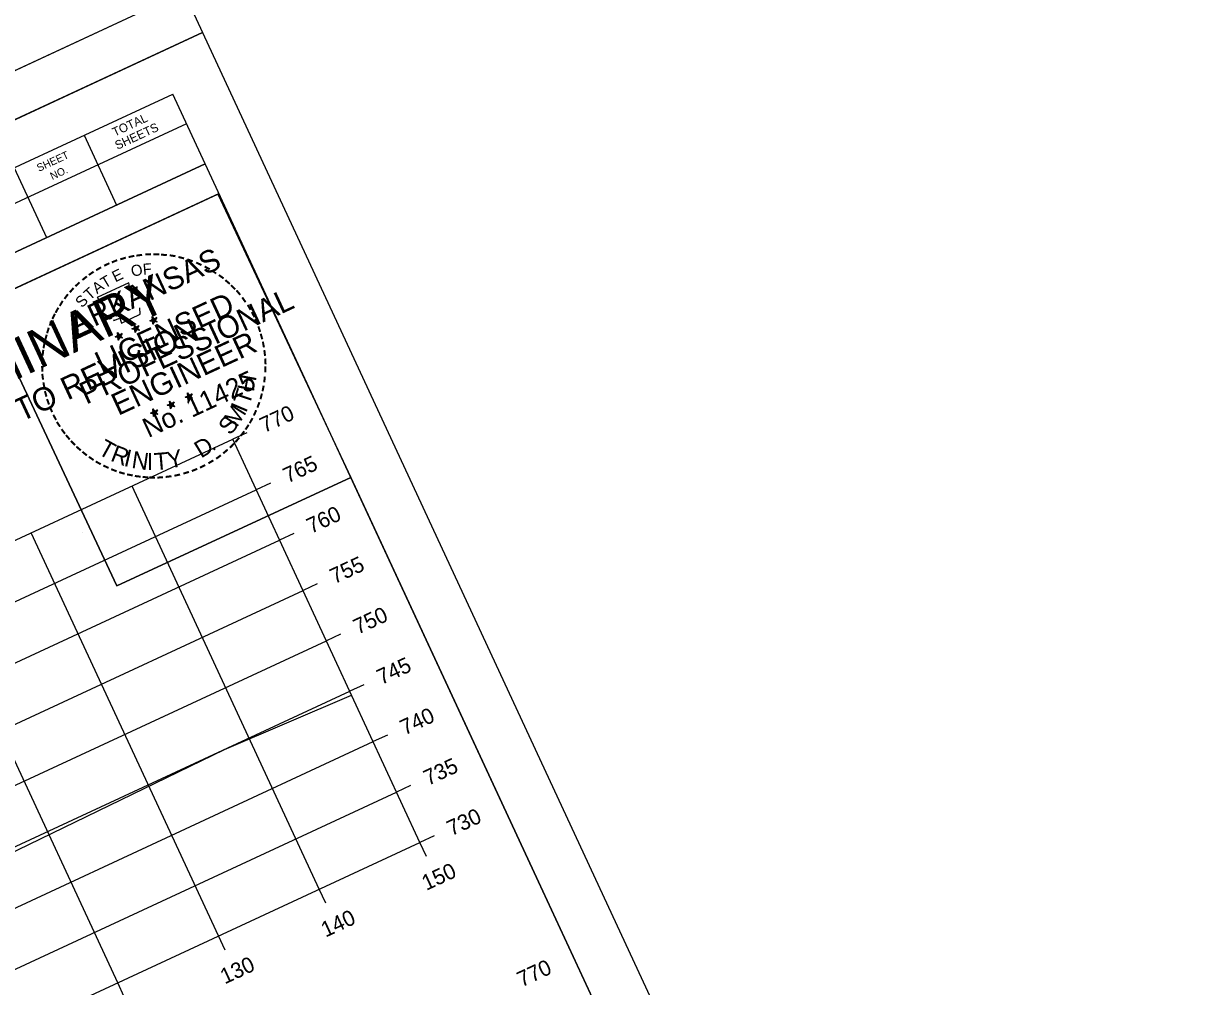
# Model space of a CAD drawing. Extents: x 1354696 to 1366163, y 660729 to 670380.
# Drawn here: x 1355072 to 1355177.9, y 665120.9 to 665207.6 of the extents above; entities that cross this region are included whole.
import ezdxf

# ---------------------------------------------------------------- set-up
doc = ezdxf.new("R2010")
doc.units = 0
for name, color, linetype in [('R_Axis', 7, 'Continuous'), ('R_Axis Annot', 7, 'Continuous'), ('R_Border', 7, 'Continuous'), ('R_Border PE', 7, 'Continuous'), ('R_Border Prem', 7, 'Continuous'), ('R_Exist Surface', 7, 'Continuous'), ('R_Grid', 7, 'Continuous'), ('R_No Plot', 7, 'Continuous')]:
    doc.layers.add(name, color=color, linetype=linetype)

msp = doc.modelspace()

# ---------------------------------------------------------------- linework, layer by layer
at = {"layer": 'R_Axis'}
for p, q in [((1355092.09, 665170.78), (1355090.82, 665170.19)), ((1355107.67, 665133.91), (1355090.82, 665170.19)), ((1355094.2, 665166.24), (1355092.93, 665165.65)), ((1355096.3, 665161.71), (1355095.03, 665161.12)), ((1355098.41, 665157.17), (1355097.14, 665156.58)), ((1355100.51, 665152.64), (1355099.25, 665152.05)), ((1355102.62, 665148.1), (1355101.35, 665147.51)), ((1355104.73, 665143.57), (1355103.46, 665142.98)), ((1355106.83, 665139.03), (1355105.56, 665138.44)), ((1354835.56, 665007.58), (1355107.67, 665133.91)), ((1355108.94, 665134.5), (1355107.67, 665133.91)), ((1355108.26, 665132.64), (1355107.67, 665133.91)), ((1355099.19, 665128.43), (1355098.6, 665129.7)), ((1355090.12, 665124.22), (1355089.53, 665125.49)), ((1355081.05, 665120.01), (1355080.46, 665121.27))]:
    msp.add_line(p, q, dxfattribs=at)
at = {"layer": 'R_Border'}
for p, q in [((1355082.1, 665208.41), (1354795.32, 665075.26)), ((1354798.64, 665068.12), (1355085.42, 665201.26)), ((1355171.94, 665014.91), (1355085.42, 665201.26)), ((1355086.65, 665198.59), (1355047.56, 665180.44)), ((1355086.65, 665198.61), (1355086.65, 665198.61)), ((1355077.43, 665197.56), (1355080.36, 665191.26)), ((1355088.34, 665194.97), (1355049.25, 665176.82)), ((1355051.93, 665178.06), (1355088.34, 665194.97)), ((1355071.14, 665194.63), (1355074.06, 665188.34)), ((1355089.58, 665192.3), (1355032.76, 665165.92))]:
    msp.add_line(p, q, dxfattribs=at)
at = {"layer": 'R_Border PE'}
for p, q in [((1355082.09, 665180.16), (1355081.94, 665180.5)), ((1355081.94, 665180.5), (1355082.09, 665180.29)), ((1355081.94, 665180.5), (1355082.01, 665180.25)), ((1355082.36, 665180.41), (1355082.09, 665180.16)), ((1355082.36, 665180.41), (1355082.12, 665180.25)), ((1355082.36, 665180.41), (1355082.22, 665180.23)), ((1355083.34, 665180.85), (1355083.58, 665180.92)), ((1355083.34, 665180.85), (1355083.7, 665180.9)), ((1355083.34, 665180.85), (1355083.6, 665180.84)), ((1355083.7, 665180.9), (1355083.55, 665181.23)), ((1355083.55, 665181.23), (1355083.7, 665181.02)), ((1355083.55, 665181.23), (1355083.61, 665180.98)), ((1355083.63, 665180.54), (1355083.7, 665180.9)), ((1355083.63, 665180.54), (1355083.73, 665180.82)), ((1355083.63, 665180.54), (1355083.64, 665180.81)), ((1355083.97, 665181.14), (1355083.7, 665180.9)), ((1355084.02, 665180.72), (1355083.7, 665180.9)), ((1355083.97, 665181.14), (1355083.73, 665180.98)), ((1355084.02, 665180.72), (1355083.73, 665180.82)), ((1355084.02, 665180.72), (1355083.77, 665180.92)), ((1355083.97, 665181.14), (1355083.83, 665180.96)), ((1355080.22, 665179.42), (1355080.46, 665179.48)), ((1355080.22, 665179.42), (1355080.58, 665179.46)), ((1355080.22, 665179.42), (1355080.48, 665179.4)), ((1355080.58, 665179.46), (1355080.43, 665179.79)), ((1355080.43, 665179.79), (1355080.58, 665179.59)), ((1355080.43, 665179.79), (1355080.49, 665179.55)), ((1355080.51, 665179.1), (1355080.58, 665179.46)), ((1355080.51, 665179.1), (1355080.61, 665179.39)), ((1355080.51, 665179.1), (1355080.52, 665179.38)), ((1355080.85, 665179.71), (1355080.58, 665179.46)), ((1355080.9, 665179.28), (1355080.58, 665179.46)), ((1355080.85, 665179.71), (1355080.61, 665179.54)), ((1355080.9, 665179.28), (1355080.61, 665179.39)), ((1355080.9, 665179.28), (1355080.65, 665179.49)), ((1355080.85, 665179.71), (1355080.71, 665179.53)), ((1355081.73, 665180.12), (1355081.98, 665180.18)), ((1355081.73, 665180.12), (1355082.09, 665180.16)), ((1355081.73, 665180.12), (1355082, 665180.11)), ((1355082.02, 665179.8), (1355082.09, 665180.16)), ((1355082.02, 665179.8), (1355082.13, 665180.09)), ((1355082.02, 665179.8), (1355082.04, 665180.08)), ((1355082.41, 665179.98), (1355082.09, 665180.16)), ((1355082.41, 665179.98), (1355082.13, 665180.09)), ((1355082.41, 665179.98), (1355082.17, 665180.19)), ((1355086.52, 665173.98), (1355086.77, 665174.05)), ((1355086.52, 665173.98), (1355086.89, 665174.03)), ((1355086.89, 665174.03), (1355086.73, 665174.36)), ((1355086.73, 665174.36), (1355086.88, 665174.15)), ((1355086.73, 665174.36), (1355086.8, 665174.11)), ((1355086.81, 665173.67), (1355086.89, 665174.03)), ((1355087.15, 665174.28), (1355086.89, 665174.03)), ((1355087.2, 665173.85), (1355086.89, 665174.03)), ((1355087.15, 665174.28), (1355086.91, 665174.11)), ((1355087.2, 665173.85), (1355086.96, 665174.06)), ((1355087.15, 665174.28), (1355087.01, 665174.1)), ((1355084.92, 665173.25), (1355085.16, 665173.31)), ((1355084.92, 665173.25), (1355085.28, 665173.29)), ((1355084.92, 665173.25), (1355085.18, 665173.24)), ((1355085.28, 665173.29), (1355085.13, 665173.62)), ((1355085.13, 665173.62), (1355085.27, 665173.42)), ((1355085.13, 665173.62), (1355085.19, 665173.38)), ((1355085.21, 665172.93), (1355085.28, 665173.29)), ((1355085.21, 665172.93), (1355085.31, 665173.22)), ((1355085.21, 665172.93), (1355085.22, 665173.21)), ((1355085.55, 665173.54), (1355085.28, 665173.29)), ((1355085.6, 665173.11), (1355085.28, 665173.29)), ((1355085.55, 665173.54), (1355085.31, 665173.38)), ((1355085.6, 665173.11), (1355085.31, 665173.22)), ((1355085.6, 665173.11), (1355085.35, 665173.32)), ((1355085.55, 665173.54), (1355085.4, 665173.36)), ((1355086.52, 665173.98), (1355086.79, 665173.97)), ((1355086.81, 665173.67), (1355086.92, 665173.96)), ((1355086.81, 665173.67), (1355086.83, 665173.94)), ((1355087.2, 665173.85), (1355086.92, 665173.95)), ((1355083.4, 665172.54), (1355083.65, 665172.61)), ((1355083.4, 665172.54), (1355083.77, 665172.59)), ((1355083.4, 665172.54), (1355083.67, 665172.53)), ((1355083.77, 665172.59), (1355083.61, 665172.92)), ((1355083.61, 665172.92), (1355083.76, 665172.72)), ((1355083.61, 665172.92), (1355083.68, 665172.68)), ((1355083.69, 665172.23), (1355083.77, 665172.59)), ((1355083.69, 665172.23), (1355083.8, 665172.52)), ((1355083.69, 665172.23), (1355083.71, 665172.5)), ((1355084.03, 665172.84), (1355083.77, 665172.59)), ((1355084.08, 665172.41), (1355083.77, 665172.59)), ((1355084.03, 665172.84), (1355083.79, 665172.67)), ((1355084.08, 665172.41), (1355083.8, 665172.51)), ((1355084.08, 665172.41), (1355083.84, 665172.62)), ((1355084.03, 665172.84), (1355083.89, 665172.66))]:
    msp.add_line(p, q, dxfattribs=at)
for points in [[(1355082.19, 665183.59), (1355082.2, 665183.91), (1355081.59, 665183.6), (1355081.45, 665184.26), (1355078.62, 665182.95)], [(1355078.62, 665182.95), (1355079.21, 665182.31)], [(1355080.09, 665180.96), (1355080.12, 665180.88), (1355080.64, 665181.1), (1355080.79, 665180.65), (1355082.49, 665181.44), (1355082.45, 665182.01)], [(1355081.94, 665180.5), (1355082.41, 665179.98), (1355081.73, 665180.12), (1355082.36, 665180.41), (1355082.02, 665179.8), (1355081.94, 665180.5)], [(1355083.55, 665181.23), (1355084.02, 665180.72), (1355083.34, 665180.85), (1355083.97, 665181.14), (1355083.63, 665180.54), (1355083.55, 665181.23)], [(1355080.43, 665179.79), (1355080.9, 665179.28), (1355080.22, 665179.42), (1355080.85, 665179.71), (1355080.51, 665179.1), (1355080.43, 665179.79)], [(1355086.73, 665174.36), (1355087.2, 665173.85), (1355086.52, 665173.98), (1355087.15, 665174.28), (1355086.81, 665173.67), (1355086.73, 665174.36)], [(1355085.13, 665173.62), (1355085.6, 665173.11), (1355084.92, 665173.25), (1355085.55, 665173.54), (1355085.21, 665172.93), (1355085.13, 665173.62)], [(1355083.61, 665172.92), (1355084.08, 665172.41), (1355083.4, 665172.54), (1355084.03, 665172.84), (1355083.69, 665172.23), (1355083.61, 665172.92)]]:
    msp.add_lwpolyline(points, dxfattribs=at)
for centre, radius in [((1355083.7, 665180.9), 0.172), ((1355083.7, 665180.9), 0.145), ((1355083.7, 665180.9), 0.116), ((1355083.7, 665180.9), 0.0991), ((1355083.7, 665180.9), 0.0747), ((1355083.7, 665180.9), 0.0495), ((1355083.7, 665180.9), 0.0296), ((1355080.58, 665179.46), 0.172), ((1355080.58, 665179.46), 0.145), ((1355080.58, 665179.46), 0.116), ((1355080.58, 665179.46), 0.0991), ((1355080.58, 665179.46), 0.0747), ((1355080.58, 665179.46), 0.0495), ((1355080.58, 665179.46), 0.0296), ((1355082.09, 665180.16), 0.172), ((1355082.09, 665180.16), 0.145), ((1355082.09, 665180.16), 0.116), ((1355082.09, 665180.16), 0.0991), ((1355082.09, 665180.16), 0.0747), ((1355082.09, 665180.16), 0.0495), ((1355082.09, 665180.16), 0.0296), ((1355086.89, 665174.03), 0.172), ((1355086.89, 665174.03), 0.145), ((1355086.89, 665174.03), 0.116), ((1355086.89, 665174.03), 0.0991), ((1355086.89, 665174.03), 0.0747), ((1355086.89, 665174.03), 0.0495), ((1355086.89, 665174.03), 0.0296), ((1355085.28, 665173.29), 0.172), ((1355085.28, 665173.29), 0.145), ((1355085.28, 665173.29), 0.116), ((1355085.28, 665173.29), 0.0991), ((1355085.28, 665173.29), 0.0747), ((1355085.28, 665173.29), 0.0495), ((1355085.28, 665173.29), 0.0296), ((1355083.76, 665172.59), 0.172), ((1355083.76, 665172.59), 0.145), ((1355083.76, 665172.59), 0.116), ((1355083.76, 665172.59), 0.0991), ((1355083.76, 665172.59), 0.0747), ((1355083.76, 665172.59), 0.0495), ((1355083.76, 665172.59), 0.0296)]:
    msp.add_circle(centre, radius, dxfattribs=at)
at = {"layer": 'R_Exist Surface'}
msp.add_lwpolyline([(1355066.25, 665130.71), (1355090.07, 665142.26), (1355101.51, 665147.17)], dxfattribs=at)
at = {"layer": 'R_Grid'}
for p, q in [((1354818.72, 665043.86), (1355090.82, 665170.19)), ((1355107.67, 665133.91), (1355090.82, 665170.19)), ((1354820.82, 665039.32), (1355092.93, 665165.65)), ((1355098.6, 665129.7), (1355081.75, 665165.98)), ((1355089.53, 665125.49), (1355072.68, 665161.77)), ((1354822.93, 665034.79), (1355095.03, 665161.12)), ((1355080.46, 665121.27), (1355063.61, 665157.56)), ((1354825.04, 665030.25), (1355097.14, 665156.58)), ((1354827.14, 665025.72), (1355099.25, 665152.05)), ((1354829.25, 665021.18), (1355101.35, 665147.51)), ((1354831.35, 665016.65), (1355103.46, 665142.98)), ((1354833.46, 665012.11), (1355105.56, 665138.44)), ((1354835.56, 665007.58), (1355107.67, 665133.91))]:
    msp.add_line(p, q, dxfattribs=at)
at = {"layer": 'R_No Plot'}
for p, q in [((1354785.75, 665066.43), (1355088.08, 665206.8)), ((1354785.75, 665066.43), (1355088.09, 665206.79)), ((1355077.3, 665161.84), (1355077.3, 665161.84))]:
    msp.add_line(p, q, dxfattribs=at)
for points in [[(1354695.91, 665259.92), (1354998.25, 665400.29), (1355088.09, 665206.79), (1354785.74, 665066.42)], [(1354920.97, 665360.12), (1354938.76, 665368.38), (1354942.92, 665359.42), (1354957.54, 665366.21), (1354978.58, 665375.98), (1354990.55, 665350.49), (1355011.6, 665360.26), (1355082.1, 665208.41), (1354795.32, 665075.26), (1354708.8, 665261.62)], [(1354785.74, 665066.42), (1355088.09, 665206.79), (1355177.92, 665013.29), (1354875.58, 664872.92)], [(1355068.42, 665182.48), (1355089.47, 665192.25), (1355101.43, 665166.76), (1355080.38, 665156.99)], [(1355010.8, 665166.62), (1355028.6, 665174.88), (1355032.76, 665165.92), (1355047.37, 665172.71), (1355068.42, 665182.48), (1355080.38, 665156.99), (1355101.43, 665166.76), (1355171.94, 665014.91), (1354885.16, 664881.76), (1354798.64, 665068.12)]]:
    msp.add_lwpolyline(points, close=True, dxfattribs=at)

# ---------------------------------------------------------------- texts
at = {"layer": 'R_Axis Annot'}
for s, p in [('770', (1355093.66, 665170.73)), ('765', (1355095.76, 665166.2)), ('760', (1355097.87, 665161.66)), ('755', (1355099.97, 665157.13)), ('750', (1355102.08, 665152.59)), ('745', (1355104.19, 665148.06)), ('740', (1355106.29, 665143.52)), ('735', (1355108.4, 665138.99)), ('730', (1355110.5, 665134.45)), ('150', (1355108.24, 665129.54)), ('140', (1355099.17, 665125.33)), ('130', (1355090.1, 665121.12)), ('770', (1355116.82, 665120.85))]:
    msp.add_text(s, height=1.4, rotation=24.9042, dxfattribs=at).set_placement(p)
at = {"layer": 'R_Border'}
for s, height, p in [('TOTAL', 0.782, (1355080.19, 665197.42)), ('SHEETS', 0.782, (1355080.43, 665196.23)), ('SHEET', 0.684, (1355073.37, 665194.25)), ('NO.', 0.684, (1355074.57, 665193.51))]:
    msp.add_text(s, height=height, rotation=24.9042, dxfattribs=at).set_placement(p)
at = {"layer": 'R_Border PE'}
for s, height, rotation, p in [('ARKANSAS', 2, 24.9042, (1355076.73, 665179.55)), ('-', 1.6, 12.1091, (1355081.48, 665185.96)), ('-', 1.6, 7.2404, (1355082.12, 665186.09)), ('-', 1.6, 2.7593, (1355082.88, 665186.2)), ('-', 1.6, 359.0253, (1355083.57, 665186.22)), ('-', 1.6, 354.5451, (1355084.21, 665186.2)), ('-', 1.6, 350.7668, (1355084.95, 665186.15)), ('-', 1.6, 30.801, (1355078.75, 665184.82)), ('-', 1.6, 25.0904, (1355079.42, 665185.21)), ('-', 1.6, 22.6472, (1355080.08, 665185.5)), ('-', 1.6, 17.0659, (1355080.78, 665185.76)), ('O', 1, 15.3557, (1355081.8, 665184.78)), ('F', 1, 4.9748, (1355082.76, 665184.98)), ('-', 1.6, 345.4339, (1355085.68, 665186.02)), ('-', 1.6, 340.4828, (1355086.43, 665185.83)), ('-', 1.6, 334.7839, (1355087.18, 665185.57)), ('-', 1.6, 331.5563, (1355087.91, 665185.24)), ('-', 1.6, 38.5343, (1355077.59, 665183.98)), ('-', 1.6, 35.1235, (1355078.14, 665184.41)), ('T', 1, 30.9269, (1355079.3, 665183.73)), ('E', 1, 25.7365, (1355080.25, 665184.3)), ('-', 1.4, 328.5795, (1355088.59, 665184.93)), ('-', 1.6, 324.5725, (1355089.13, 665184.52)), ('-', 1.6, 49.2114, (1355076.55, 665182.93)), ('-', 1.6, 44.0802, (1355077.01, 665183.44)), ('T', 1, 41.3078, (1355077.95, 665182.65)), ('A', 1, 36.1173, (1355078.6, 665183.23)), ('-', 1.6, 319.567, (1355089.68, 665184.1)), ('-', 1.6, 315.477, (1355090.16, 665183.68)), ('-', 1.6, 310.0274, (1355090.62, 665183.26)), ('-', 1.6, 58.9677, (1355075.72, 665181.79)), ('-', 1.6, 53.696, (1355076.11, 665182.38)), ('S', 1, 46.4982, (1355077.26, 665181.96)), ('PROFESSIONAL', 2, 24.9042, (1355077.62, 665173.29)), ('LICENSED', 2, 24.9042, (1355079.02, 665176.04)), ('-', 1.6, 305.4535, (1355091.11, 665182.67)), ('-', 1.6, 63.8548, (1355075.09, 665180.65)), ('-', 1.6, 61.1359, (1355075.36, 665181.19)), ('-', 1.6, 301.5003, (1355091.58, 665182.04)), ('-', 1.6, 299.2343, (1355091.94, 665181.41)), ('-', 1.6, 67.8664, (1355074.87, 665180.09)), ('DWB', 0.01, 24.9042, (1355083.69, 665180.89)), ('-', 1.6, 294.8448, (1355092.24, 665180.85)), ('-', 1.6, 75.5183, (1355074.51, 665178.85)), ('-', 1.6, 73.3272, (1355074.67, 665179.46)), ('ENGINEER', 2, 24.9042, (1355080.5, 665172.28)), ('DWB', 0.01, 24.9042, (1355080.57, 665179.45)), ('DWB', 0.01, 24.9042, (1355082.08, 665180.15)), ('-', 1.6, 288.4214, (1355092.5, 665180.24)), ('-', 1.6, 285.8995, (1355092.71, 665179.61)), ('-', 1.6, 79.1366, (1355074.37, 665178.17)), ('-', 1.6, 280.6668, (1355092.9, 665178.95)), ('-', 1.6, 87.7755, (1355074.27, 665176.86)), ('-', 1.6, 82.9748, (1355074.3, 665177.55)), ('-', 1.6, 277.7723, (1355093.03, 665178.22)), ('-', 1.6, 272.7928, (1355093.12, 665177.52)), ('-', 1.6, 92.6784, (1355074.3, 665176.2)), ('No. 11425', 1.757, 24.9042, (1355083.22, 665170.29)), ('-', 1.6, 269.5239, (1355093.14, 665176.84)), ('-', 1.6, 97.2986, (1355074.36, 665175.54)), ('-', 1.6, 100.3651, (1355074.49, 665174.81)), ('H', 1.54, 79.513, (1355092.71, 665174.4)), ('-', 1.6, 263.9754, (1355093.1, 665175.99)), ('-', 1.6, 106.1054, (1355074.67, 665174.1)), ('DWB', 0.01, 24.9042, (1355086.88, 665174.02)), ('T', 1.54, 71.5486, (1355092.3, 665173.17)), ('-', 1.6, 256.1579, (1355092.86, 665174.54)), ('-', 1.6, 258.7494, (1355093.01, 665175.23)), ('-', 1.6, 110.0905, (1355074.89, 665173.44)), ('-', 1.6, 113.9664, (1355075.16, 665172.8)), ('DWB', 0.01, 24.9042, (1355085.27, 665173.28)), ('M', 1.54, 57.5605, (1355091.19, 665171.19)), ('I', 1.54, 67.0178, (1355092, 665172.5)), ('-', 1.6, 250.6695, (1355092.66, 665173.82)), ('-', 1.6, 119.1, (1355075.5, 665172.15)), ('DWB', 0.01, 24.9042, (1355083.76, 665172.58)), ('S', 1.54, 51.8354, (1355090.6, 665170.47)), ('-', 1.6, 240.6405, (1355092.11, 665172.48)), ('-', 1.6, 245.9893, (1355092.4, 665173.14)), ('-', 1.6, 123.8521, (1355075.84, 665171.58)), ('-', 1.6, 126.6191, (1355076.27, 665170.97)), ('-', 1.6, 232.261, (1355091.42, 665171.36)), ('-', 1.6, 237.1533, (1355091.78, 665171.91)), ('-', 1.6, 130.362, (1355076.67, 665170.5)), ('-', 1.6, 133.9916, (1355077.13, 665170.02)), ('T', 1.54, 330.9447, (1355078.59, 665168.91)), ('D', 1.54, 31.3011, (1355087.96, 665168.44)), ('-', 1.6, 225.6226, (1355090.55, 665170.3)), ('-', 1.6, 229.1558, (1355090.99, 665170.8)), ('-', 1.6, 138.9685, (1355077.61, 665169.59)), ('-', 1.6, 140.633, (1355078.15, 665169.15)), ('R', 1.54, 338.9091, (1355079.73, 665168.28)), ('I', 1.54, 346.8735, (1355080.94, 665167.81)), ('N', 1.54, 351.4044, (1355081.65, 665167.62)), ('I', 1.54, 0.2645, (1355083.08, 665167.42)), ('T', 1.54, 4.7953, (1355083.81, 665167.4)), ('Y', 1.54, 12.7597, (1355085.1, 665167.51)), ('.', 1.54, 38.6683, (1355088.99, 665169.06)), ('-', 1.6, 216.1899, (1355089.46, 665169.3)), ('-', 1.6, 220.3785, (1355090.03, 665169.79)), ('-', 1.6, 145.3513, (1355078.72, 665168.77)), ('-', 1.6, 150.7976, (1355079.32, 665168.43)), ('-', 1.6, 155.6223, (1355079.98, 665168.13)), ('-', 1.6, 206.4959, (1355088.14, 665168.46)), ('-', 1.6, 210.7208, (1355088.84, 665168.87)), ('-', 1.6, 159.128, (1355080.67, 665167.85)), ('-', 1.6, 163.838, (1355081.35, 665167.65)), ('-', 1.6, 169.5505, (1355082.02, 665167.52)), ('-', 1.6, 172.9939, (1355082.69, 665167.42)), ('-', 1.6, 176.4746, (1355083.35, 665167.37)), ('-', 1.6, 179.5044, (1355083.93, 665167.36)), ('-', 1.6, 183.4654, (1355084.6, 665167.39)), ('-', 1.6, 187.7024, (1355085.31, 665167.49)), ('-', 1.6, 192.4597, (1355086.03, 665167.64)), ('-', 1.6, 198.0196, (1355086.77, 665167.87)), ('-', 1.6, 201.4224, (1355087.48, 665168.13))]:
    msp.add_text(s, height=height, rotation=rotation, dxfattribs=at).set_placement(p)
at = {"layer": 'R_Border Prem'}
for s, height, p in [('PRELIMINARY', 3.5, (1355056.43, 665168.6)), ('SUBJECT TO REVISION', 2.0751, (1355059.59, 665166.07))]:
    msp.add_text(s, height=height, rotation=24.9042, dxfattribs=at).set_placement(p)

doc.saveas('drawing.dxf')
